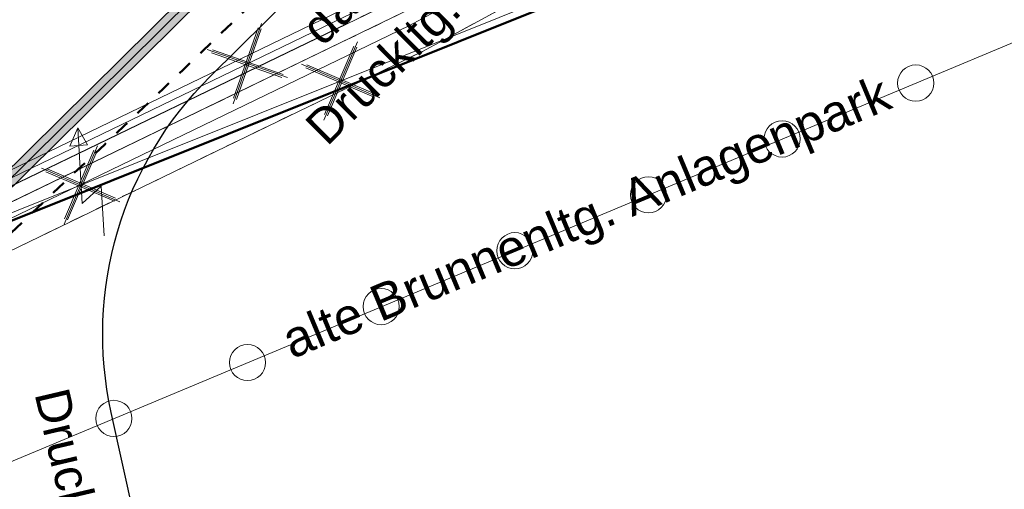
# Model space of a CAD drawing. Header units: metres. Extents: x -502 to 161, y -108 to 174.
# Tile 572 of 776: x -143.89 to -137.09, y 44.77 to 48.01. Entities that reach past the tile are written whole.
import ezdxf

# ---------------------------------------------------------------- set-up
doc = ezdxf.new("R2010")
doc.units = ezdxf.units.M
doc.header["$LTSCALE"] = 0.1
for name, pattern in [('102', [101.6, 101.6, 0]), ('2-1', [0.17, 0.06, -0.025, 0.06, -0.025]), ('202', [0.132, 0.0875, -0.019, 0.0065, -0.019]), ('226', [0.119, 0.1, -0.019]), ('3', [0.27, 0.1, -0.035, 0.1, -0.035])]:
    doc.linetypes.add(name, pattern=pattern)
for name, color, linetype in [('BRI31-005.05-5p02-Koordinierung Lageplan 4. BA ZOB West 2022-06-15', 7, 'Continuous'), ('BRI31-005.06-5f07-Koordinierung Lageplan 4. BA ZOB Fernbusbahnh', 7, 'Continuous'), ('BRI31-005.07-5f08-Koordinierung Lageplan 4. BA Radstation - Seeterrasse 2023-05-31', 7, 'Continuous')]:
    doc.layers.add(name, color=color, linetype=linetype)
doc.styles.add('Arial', font='arial.ttf')

# ---------------------------------------------------------------- blocks, each defined once
blk = doc.blocks.new('1016')
at = {"color": 7, "linetype": 'Continuous', "lineweight": 9, "transparency": 33554687}
for p, q in [((0.703072, 0.277444), (1.257444, -0.276928)), ((1.257444, 0.277444), (0.703072, -0.276928))]:
    blk.add_line(p, q, dxfattribs=at)
at = {"color": 2, "linetype": 'Continuous', "lineweight": 20, "true_color": 0xffff00, "transparency": 33554687}
for p, q in [((1.212401, 0.25319), (0.727326, -0.231885)), ((0.727326, 0.232401), (1.212401, -0.252674)), ((0.748114, 0.25319), (1.23319, -0.231885)), ((1.23319, 0.232401), (0.748114, -0.252674))]:
    blk.add_line(p, q, dxfattribs=at)
blk = doc.blocks.new('9141')
at = {"color": 7, "linetype": 'Continuous', "lineweight": 9, "transparency": 33554687}
blk.add_circle((0, 0), 0.25, dxfattribs=at)
blk = doc.blocks.new('951')
at = {"color": 3, "linetype": 'Continuous', "lineweight": 13, "true_color": 0x00ff00, "transparency": 33554687}
for p, q in [((5.053472, 0.9793), (4.792795, 0.344076)), ((5.13368, 0.444375), (4.732639, -0.518491)), ((4.792795, 0.344076), (5.13368, 0.444375)), ((4.732639, -0.518491), (4.715929, -0.2527)), ((4.715929, -0.2527), (4.943186, -0.339625)), ((4.943186, -0.339625), (4.732639, -0.518491))]:
    blk.add_line(p, q, dxfattribs=at)

msp = doc.modelspace()

# ---------------------------------------------------------------- linework, layer by layer
at = {"layer": 'BRI31-005.05-5p02-Koordinierung Lageplan 4. BA ZOB West 2022-06-15', "color": 3, "linetype": 'Continuous', "lineweight": 18, "true_color": 0x00ff00, "transparency": 33554687, "flags": 128}
for points in [[(-95.3491, 78.326), (-102.5731, 75.366), (-110.1361, 72.306), (-117.0671, 69.456), (-120.3391, 67.894), (-122.6731, 66.48), (-125.4411, 64.186), (-127.5101, 61.662), (-132.3761, 55.512), (-136.3321, 50.73), (-141.2451, 48.064), (-147.2831, 45.146), (-156.9131, 41.076), (-164.9401, 37.646), (-169.7831, 35.816), (-169.9701, 35.745), (-171.3211, 35.581), (-172.5051, 35.438), (-172.6551, 35.445), (-174.8591, 35.155), (-177.6301, 34.484), (-180.4281, 33.654)], [(-180.4441, 33.702), (-177.6431, 34.532), (-174.8681, 35.204), (-172.6621, 35.496), (-172.5161, 35.537), (-171.7201, 35.633), (-170.6311, 35.766), (-170.3441, 35.8), (-170.0811, 35.832), (-169.8331, 35.904), (-169.8181, 35.91), (-164.9771, 37.739), (-156.9521, 41.168), (-147.3241, 45.237), (-141.2911, 48.153), (-136.3971, 50.809), (-132.4541, 55.575), (-127.5881, 61.725), (-125.5121, 64.257), (-123.4631, 65.955), (-123.1781, 66.46), (-123.1381, 66.53), (-123.0991, 66.632)]]:
    msp.add_lwpolyline(points, dxfattribs=at)
at = {"layer": 'BRI31-005.06-5f07-Koordinierung Lageplan 4. BA ZOB Fernbusbahnh', "color": 7, "linetype": 'Continuous', "lineweight": 13, "transparency": 33554687, "flags": 128}
for points in [[(-337.0532, -53.9064), (-337.0532, -53.9064, 0.024076), (-333.1238, -51.3598), (-333.1238, -51.3598, -0.090571), (-316.4479, -43.4613, 0.047347), (-281.8414, -30.5866), (-279.0774, -29.2177, 0.045809), (-264.2236, -20.0711), (-198.5943, 29.1583, -0.054812), (-181.5862, 39.2166), (-181.5862, 39.2166, -0.038475), (-159.1772, 47.3364), (-159.1772, 47.3364, 0.039395), (-137.757, 55.1407), (-137.1917, 55.4002), (-137.1917, 55.4002, 0.064343), (-127.4456, 61.5203), (-127.4456, 61.5203), (-122.5713, 65.5358, -0.170872), (-88.3305, 78.0588), (-82.2819, 78.4363), (-80.567, 79.7085), (-70.9803, 86.8206), (-68.5554, 87.6664)], [(-279.0108, -29.3521, 0.045809), (-264.1336, -20.1911), (-198.5043, 29.0383), (-198.5043, 29.0383, -0.054812), (-181.5244, 39.0799), (-181.5244, 39.0799, -0.038475), (-159.1371, 47.1919), (-159.1371, 47.1919, 0.039395), (-137.6945, 55.0043), (-137.6945, 55.0043), (-137.129, 55.2639, 0.064344), (-127.3502, 61.4045), (-122.476, 65.42), (-122.476, 65.42, -0.17089), (-88.3249, 77.9089), (-88.3249, 77.9089), (-82.2282, 78.2893), (-80.4776, 79.5881), (-70.9093, 86.6865), (-68.5609, 87.5056)]]:
    msp.add_lwpolyline(points, format="xyb", dxfattribs=at)
at = {"layer": 'BRI31-005.06-5f07-Koordinierung Lageplan 4. BA ZOB Fernbusbahnh', "color": 3, "linetype": 'Continuous', "lineweight": 13, "true_color": 0x00ff00, "transparency": 33554687, "flags": 128}
for points in [[(-95.3491, 78.326), (-102.5731, 75.366), (-110.1361, 72.306), (-117.0671, 69.456), (-120.3391, 67.894), (-122.6731, 66.48), (-125.4411, 64.186), (-127.5101, 61.662), (-132.3761, 55.512), (-136.3321, 50.73), (-141.2451, 48.064), (-147.2831, 45.146), (-156.9131, 41.076), (-164.9401, 37.646), (-169.7831, 35.816), (-169.9701, 35.745), (-171.3211, 35.581), (-172.5051, 35.438), (-172.6551, 35.445), (-174.8591, 35.155), (-177.6301, 34.484), (-180.4281, 33.654)], [(-180.4441, 33.702), (-177.6431, 34.532), (-174.8681, 35.204), (-172.6621, 35.496), (-172.5161, 35.537), (-171.7201, 35.633), (-170.6311, 35.766), (-170.3441, 35.8), (-170.0811, 35.832), (-169.8331, 35.904), (-169.8181, 35.91), (-164.9771, 37.739), (-156.9521, 41.168), (-147.3241, 45.237), (-141.2911, 48.153), (-136.3971, 50.809), (-132.4541, 55.575), (-127.5881, 61.725), (-125.5121, 64.257), (-123.4631, 65.955), (-123.1781, 66.46), (-123.1381, 66.53), (-123.0991, 66.632)]]:
    msp.add_lwpolyline(points, dxfattribs=at)
at = {"layer": 'BRI31-005.06-5f07-Koordinierung Lageplan 4. BA ZOB Fernbusbahnh', "color": 255, "linetype": 'Continuous', "lineweight": 9, "transparency": 33554687, "flags": 128}
msp.add_lwpolyline([(-180.4596, 33.7495), (-177.6561, 34.5803), (-174.8773, 35.2532), (-172.6722, 35.5451), (-172.5259, 35.5862), (-171.7261, 35.6826), (-170.6371, 35.8156), (-170.3501, 35.8496), (-170.0912, 35.8811), (-169.8494, 35.9513), (-169.8362, 35.9566), (-164.9958, 37.7854), (-156.9717, 41.214), (-147.3447, 45.2826), (-141.3139, 48.1975), (-136.4295, 50.8483), (-132.493, 55.6065), (-127.6271, 61.7564), (-125.5477, 64.2924), (-123.5021, 65.9876), (-123.2216, 66.4847), (-123.1834, 66.5515), (-123.1458, 66.6499)], dxfattribs=at)
at = {"layer": 'BRI31-005.07-5f08-Koordinierung Lageplan 4. BA Radstation - Seeterrasse 2023-05-31', "color": 12, "linetype": 'Continuous', "lineweight": 13, "true_color": 0xcc0000, "transparency": 33554687}
for p, q in [((-150.1238, 40.885), (-141.3234, 49.5931)), ((-150.1238, 40.885), (-141.3234, 49.5931)), ((-150.0887, 40.8495), (-141.2883, 49.5576)), ((-150.0887, 40.8495), (-141.2883, 49.5576)), ((-150.0535, 40.814), (-141.2531, 49.522)), ((-150.0535, 40.814), (-141.2531, 49.522))]:
    msp.add_line(p, q, dxfattribs=at)
at = {"layer": 'BRI31-005.07-5f08-Koordinierung Lageplan 4. BA Radstation - Seeterrasse 2023-05-31', "color": 250, "linetype": '202', "lineweight": 20, "true_color": 0x333333, "transparency": 33554687, "flags": 128}
msp.add_lwpolyline([(-169.7821, 35.816), (-164.9401, 37.647), (-156.9121, 41.076), (-147.2831, 45.145), (-141.2451, 48.064), (-136.3331, 50.73), (-132.3771, 55.512), (-127.5111, 61.662), (-125.4401, 64.186), (-122.6721, 66.481), (-120.3381, 67.894), (-117.0681, 69.455), (-110.1371, 72.307), (-102.5741, 75.367), (-95.3481, 78.327), (-87.2051, 81.706), (-82.3221, 84.224), (-73.2841, 89.176), (-65.3801, 92.266), (-55.0081, 96.337), (-42.5711, 101.496), (-24.2771, 108.475), (-23.6281, 108.616), (-22.7791, 108.939), (-21.2271, 109.532), (-20.7311, 109.828), (-6.5731, 115.397), (-3.3331, 116.527), (2.1199, 118.676), (8.4349, 121.116), (16.1989, 124.136), (23.8509, 127.116), (32.0649, 130.317), (39.0129, 133.194), (40.7549, 134.413), (40.9269, 134.167), (39.1589, 132.93), (32.1769, 130.039), (23.9589, 126.836), (16.3069, 123.856), (8.5429, 120.836), (2.2299, 118.396), (-3.2291, 116.245), (-6.4691, 115.115), (-20.5991, 109.558), (-21.0951, 109.262), (-22.6731, 108.659), (-23.5421, 108.328), (-24.1911, 108.187), (-42.4611, 101.218), (-54.8961, 96.059), (-65.2701, 91.986), (-73.1561, 88.904), (-82.1821, 83.96), (-87.0791, 81.434), (-95.2341, 78.049), (-102.4601, 75.089), (-110.0231, 72.029), (-116.9461, 69.181), (-120.1961, 67.63), (-122.4981, 66.235), (-125.2261, 63.974), (-127.2771, 61.474), (-132.1431, 55.324), (-136.1391, 50.494), (-141.1091, 47.796), (-147.1591, 44.871), (-156.7941, 40.8), (-164.8281, 37.369), (-169.6761, 35.536), (-169.7821, 35.816)], dxfattribs=at)
msp.add_lwpolyline([(-169.7821, 35.816), (-164.9401, 37.647), (-156.9121, 41.076), (-147.2831, 45.145), (-141.2451, 48.064), (-136.3331, 50.73), (-132.3771, 55.512), (-127.5111, 61.662), (-125.4401, 64.186), (-122.6721, 66.481), (-120.3381, 67.894), (-117.0681, 69.455), (-110.1371, 72.307), (-102.5741, 75.367), (-95.3481, 78.327), (-87.2051, 81.706), (-82.3221, 84.224), (-73.2841, 89.176), (-65.3801, 92.266), (-55.0081, 96.337), (-42.5711, 101.496), (-24.2771, 108.475), (-23.6281, 108.616), (-22.7791, 108.939), (-21.2271, 109.532), (-20.7311, 109.828), (-6.5731, 115.397), (-3.3331, 116.527), (2.1199, 118.676), (8.4349, 121.116), (16.1989, 124.136), (23.8509, 127.116), (32.0649, 130.317), (39.0129, 133.194), (40.7549, 134.413), (40.9269, 134.167), (39.1589, 132.93), (32.1769, 130.039), (23.9589, 126.836), (16.3069, 123.856), (8.5429, 120.836), (2.2299, 118.396), (-3.2291, 116.245), (-6.4691, 115.115), (-20.5991, 109.558), (-21.0951, 109.262), (-22.6731, 108.659), (-23.5421, 108.328), (-24.1911, 108.187), (-42.4611, 101.218), (-54.8961, 96.059), (-65.2701, 91.986), (-73.1561, 88.904), (-82.1821, 83.96), (-87.0791, 81.434), (-95.2341, 78.049), (-102.4601, 75.089), (-110.0231, 72.029), (-116.9461, 69.181), (-120.1961, 67.63), (-122.4981, 66.235), (-125.2261, 63.974), (-127.2771, 61.474), (-132.1431, 55.324), (-136.1391, 50.494), (-141.1091, 47.796), (-147.1591, 44.871), (-156.7941, 40.8), (-164.8281, 37.369), (-169.6761, 35.536), (-169.7821, 35.816)], dxfattribs=at)
at = {"layer": 'BRI31-005.07-5f08-Koordinierung Lageplan 4. BA Radstation - Seeterrasse 2023-05-31', "color": 250, "linetype": '102', "lineweight": 13, "true_color": 0x333333, "transparency": 33554687, "flags": 128}
msp.add_lwpolyline([(18.5229, 125.041), (18.5599, 124.733), (16.3069, 123.856), (8.5429, 120.836), (2.2299, 118.396), (-3.2291, 116.245), (-6.4691, 115.115), (-20.5991, 109.558), (-21.0951, 109.262), (-22.6731, 108.659), (-23.5421, 108.328), (-24.1911, 108.187), (-42.4611, 101.218), (-54.8961, 96.059), (-65.2701, 91.986), (-73.1561, 88.904), (-82.1821, 83.96), (-87.0791, 81.434), (-95.2341, 78.049), (-102.4601, 75.089), (-110.0231, 72.029), (-116.9461, 69.181), (-120.1961, 67.63), (-122.4981, 66.235), (-125.2261, 63.974), (-127.2771, 61.474), (-132.1431, 55.324), (-136.1391, 50.494), (-141.1091, 47.796), (-147.1591, 44.871), (-156.7941, 40.8), (-164.8281, 37.369), (-169.6761, 35.536), (-169.7821, 35.816), (-164.9401, 37.647), (-156.9121, 41.076), (-147.2831, 45.145), (-141.2451, 48.064), (-136.3331, 50.73), (-132.3771, 55.512), (-127.5111, 61.662), (-125.4401, 64.186), (-122.6721, 66.481), (-120.3381, 67.894), (-117.0681, 69.455), (-110.1371, 72.307), (-102.5741, 75.367), (-95.3481, 78.327), (-87.2051, 81.706), (-82.3221, 84.224), (-73.2841, 89.176), (-71.0607, 90.0451)], dxfattribs=at)
msp.add_lwpolyline([(18.5229, 125.041), (18.5599, 124.733), (16.3069, 123.856), (8.5429, 120.836), (2.2299, 118.396), (-3.2291, 116.245), (-6.4691, 115.115), (-20.5991, 109.558), (-21.0951, 109.262), (-22.6731, 108.659), (-23.5421, 108.328), (-24.1911, 108.187), (-42.4611, 101.218), (-54.8961, 96.059), (-65.2701, 91.986), (-73.1561, 88.904), (-82.1821, 83.96), (-87.0791, 81.434), (-95.2341, 78.049), (-102.4601, 75.089), (-110.0231, 72.029), (-116.9461, 69.181), (-120.1961, 67.63), (-122.4981, 66.235), (-125.2261, 63.974), (-127.2771, 61.474), (-132.1431, 55.324), (-136.1391, 50.494), (-141.1091, 47.796), (-147.1591, 44.871), (-156.7941, 40.8), (-164.8281, 37.369), (-169.6761, 35.536), (-169.7821, 35.816), (-164.9401, 37.647), (-156.9121, 41.076), (-147.2831, 45.145), (-141.2451, 48.064), (-136.3331, 50.73), (-132.3771, 55.512), (-127.5111, 61.662), (-125.4401, 64.186), (-122.6721, 66.481), (-120.3381, 67.894), (-117.0681, 69.455), (-110.1371, 72.307), (-102.5741, 75.367), (-95.3481, 78.327), (-87.2051, 81.706), (-82.3221, 84.224), (-73.2841, 89.176), (-71.0607, 90.0451)], dxfattribs=at)
at = {"layer": 'BRI31-005.07-5f08-Koordinierung Lageplan 4. BA Radstation - Seeterrasse 2023-05-31', "color": 4, "linetype": 'Continuous', "lineweight": 50, "true_color": 0x00ffff, "transparency": 33554687, "flags": 128}
msp.add_lwpolyline([(-176.0281, 33.354), (-175.3441, 33.639), (-175.3201, 33.649), (-149.7281, 44.314), (-126.4101, 53.651), (-118.1081, 57.122), (-98.2681, 65.417), (-72.0611, 76.231), (-71.9681, 76.269), (-71.3191, 76.53), (-71.2871, 76.543), (-48.6231, 85.662), (-14.7811, 99.28), (-14.7731, 99.283), (-6.6601, 102.548), (8.5319, 108.66), (9.1999, 108.929), (9.3639, 108.995), (9.6569, 109.113), (23.8684, 114.898)], dxfattribs=at)
msp.add_lwpolyline([(-176.0281, 33.354), (-175.3441, 33.639), (-175.3201, 33.649), (-149.7281, 44.314), (-126.4101, 53.651), (-118.1081, 57.122), (-98.2681, 65.417), (-72.0611, 76.231), (-71.9681, 76.269), (-71.3191, 76.53), (-71.2871, 76.543), (-48.6231, 85.662), (-14.7811, 99.28), (-14.7731, 99.283), (-6.6601, 102.548), (8.5319, 108.66), (9.1999, 108.929), (9.3639, 108.995), (9.6569, 109.113), (23.8684, 114.898)], dxfattribs=at)
at = {"layer": 'BRI31-005.07-5f08-Koordinierung Lageplan 4. BA Radstation - Seeterrasse 2023-05-31', "color": 250, "linetype": '102', "lineweight": 9, "true_color": 0x333333, "transparency": 33554687, "flags": 128}
for points in [[(-169.8181, 35.91), (-164.9771, 37.739), (-156.9521, 41.168), (-147.3241, 45.237), (-141.2911, 48.153), (-136.3971, 50.809), (-132.4541, 55.575), (-127.5881, 61.725), (-125.5121, 64.257), (-122.7311, 66.562), (-120.3871, 67.982), (-117.1081, 69.547), (-110.1741, 72.399), (-102.6111, 75.459), (-95.3871, 78.418), (-87.2481, 81.797), (-82.3691, 84.312), (-73.3261, 89.267), (-65.4151, 92.359), (-55.0451, 96.429), (-42.6071, 101.588), (-24.3061, 108.571), (-23.6481, 108.714), (-23.6061, 108.518), (-24.2481, 108.379), (-42.5331, 101.402), (-54.9711, 96.243), (-65.3431, 92.173), (-73.2421, 89.085), (-82.2751, 84.136), (-87.1641, 81.615), (-95.3111, 78.234), (-102.5351, 75.273), (-110.0981, 72.213), (-117.0261, 69.365), (-120.2911, 67.806), (-122.6151, 66.398), (-125.3701, 64.115), (-127.4321, 61.599), (-132.2981, 55.449), (-136.2671, 50.651), (-141.1991, 47.975), (-147.2421, 45.055), (-156.8741, 40.984), (-164.9031, 37.553), (-169.7481, 35.722), (-169.8181, 35.91)], [(-169.8181, 35.91), (-164.9771, 37.739), (-156.9521, 41.168), (-147.3241, 45.237), (-141.2911, 48.153), (-136.3971, 50.809), (-132.4541, 55.575), (-127.5881, 61.725), (-125.5121, 64.257), (-122.7311, 66.562), (-120.3871, 67.982), (-117.1081, 69.547), (-110.1741, 72.399), (-102.6111, 75.459), (-95.3871, 78.418), (-87.2481, 81.797), (-82.3691, 84.312), (-73.3261, 89.267), (-65.4151, 92.359), (-55.0451, 96.429), (-42.6071, 101.588), (-24.3061, 108.571), (-23.6481, 108.714), (-23.6061, 108.518), (-24.2481, 108.379), (-42.5331, 101.402), (-54.9711, 96.243), (-65.3431, 92.173), (-73.2421, 89.085), (-82.2751, 84.136), (-87.1641, 81.615), (-95.3111, 78.234), (-102.5351, 75.273), (-110.0981, 72.213), (-117.0261, 69.365), (-120.2911, 67.806), (-122.6151, 66.398), (-125.3701, 64.115), (-127.4321, 61.599), (-132.2981, 55.449), (-136.2671, 50.651), (-141.1991, 47.975), (-147.2421, 45.055), (-156.8741, 40.984), (-164.9031, 37.553), (-169.7481, 35.722), (-169.8181, 35.91)], [(-169.8181, 35.91), (-164.9771, 37.739), (-156.9521, 41.168), (-147.3241, 45.237), (-141.2911, 48.153), (-136.3971, 50.809), (-132.4541, 55.575), (-127.5881, 61.725), (-125.5121, 64.257), (-122.7311, 66.562), (-120.3871, 67.982), (-117.1081, 69.547), (-110.1741, 72.399), (-102.6111, 75.459), (-95.3871, 78.418), (-87.2481, 81.797), (-82.3691, 84.312), (-73.3261, 89.267), (-69.9883, 90.5716)], [(-169.8181, 35.91), (-164.9771, 37.739), (-156.9521, 41.168), (-147.3241, 45.237), (-141.2911, 48.153), (-136.3971, 50.809), (-132.4541, 55.575), (-127.5881, 61.725), (-125.5121, 64.257), (-122.7311, 66.562), (-120.3871, 67.982), (-117.1081, 69.547), (-110.1741, 72.399), (-102.6111, 75.459), (-95.3871, 78.418), (-87.2481, 81.797), (-82.3691, 84.312), (-73.3261, 89.267), (-69.9883, 90.5716)], [(-69.9156, 90.3855), (-73.2421, 89.085), (-82.2751, 84.136), (-87.1641, 81.615), (-95.3111, 78.234), (-102.5351, 75.273), (-110.0981, 72.213), (-117.0261, 69.365), (-120.2911, 67.806), (-122.6151, 66.398), (-125.3701, 64.115), (-127.4321, 61.599), (-132.2981, 55.449), (-136.2671, 50.651), (-141.1991, 47.975), (-147.2421, 45.055), (-156.8741, 40.984), (-164.9031, 37.553), (-169.7481, 35.722), (-169.8181, 35.91)], [(-69.9156, 90.3855), (-73.2421, 89.085), (-82.2751, 84.136), (-87.1641, 81.615), (-95.3111, 78.234), (-102.5351, 75.273), (-110.0981, 72.213), (-117.0261, 69.365), (-120.2911, 67.806), (-122.6151, 66.398), (-125.3701, 64.115), (-127.4321, 61.599), (-132.2981, 55.449), (-136.2671, 50.651), (-141.1991, 47.975), (-147.2421, 45.055), (-156.8741, 40.984), (-164.9031, 37.553), (-169.7481, 35.722), (-169.8181, 35.91)], [(-169.8531, 36.004), (-165.0141, 37.832), (-156.9911, 41.26), (-147.3651, 45.328), (-141.3371, 48.242), (-136.4621, 50.888), (-132.5321, 55.638), (-127.6661, 61.788), (-125.5831, 64.328), (-123.5411, 66.02), (-123.2651, 66.509), (-123.0911, 66.411), (-123.3851, 65.89), (-125.4411, 64.186), (-127.5101, 61.662), (-132.3761, 55.512), (-136.3321, 50.73), (-141.2451, 48.064), (-147.2831, 45.146), (-156.9131, 41.076), (-164.9401, 37.646), (-169.7831, 35.816), (-169.8531, 36.004)], [(-169.8531, 36.004), (-165.0141, 37.832), (-156.9911, 41.26), (-147.3651, 45.328), (-141.3371, 48.242), (-136.4621, 50.888), (-132.5321, 55.638), (-127.6661, 61.788), (-125.5831, 64.328), (-123.5411, 66.02), (-123.2651, 66.509), (-123.0911, 66.411), (-123.3851, 65.89), (-125.4411, 64.186), (-127.5101, 61.662), (-132.3761, 55.512), (-136.3321, 50.73), (-141.2451, 48.064), (-147.2831, 45.146), (-156.9131, 41.076), (-164.9401, 37.646), (-169.7831, 35.816), (-169.8531, 36.004)], [(-169.8531, 36.004), (-165.0141, 37.832), (-156.9911, 41.26), (-147.3651, 45.328), (-141.3371, 48.242), (-136.4621, 50.888), (-132.5321, 55.638), (-127.6661, 61.788), (-125.5831, 64.328), (-123.5411, 66.02), (-123.2651, 66.509), (-123.0911, 66.411), (-123.3851, 65.89), (-125.4411, 64.186), (-127.5101, 61.662), (-132.3761, 55.512), (-136.3321, 50.73), (-141.2451, 48.064), (-147.2831, 45.146), (-156.9131, 41.076), (-164.9401, 37.646), (-169.7831, 35.816), (-169.8531, 36.004)], [(-169.8531, 36.004), (-165.0141, 37.832), (-156.9911, 41.26), (-147.3651, 45.328), (-141.3371, 48.242), (-136.4621, 50.888), (-132.5321, 55.638), (-127.6661, 61.788), (-125.5831, 64.328), (-123.5411, 66.02), (-123.2651, 66.509), (-123.0911, 66.411), (-123.3851, 65.89), (-125.4411, 64.186), (-127.5101, 61.662), (-132.3761, 55.512), (-136.3321, 50.73), (-141.2451, 48.064), (-147.2831, 45.146), (-156.9131, 41.076), (-164.9401, 37.646), (-169.7831, 35.816), (-169.8531, 36.004)]]:
    msp.add_lwpolyline(points, dxfattribs=at)
at = {"layer": 'BRI31-005.07-5f08-Koordinierung Lageplan 4. BA Radstation - Seeterrasse 2023-05-31', "color": 7, "linetype": '2-1', "lineweight": 13, "transparency": 33554687, "flags": 128}
for points in [[(-337.0532, -53.9064), (-337.0532, -53.9064, 0.024076), (-333.1238, -51.3598), (-333.1238, -51.3598, -0.090571), (-316.4479, -43.4613, 0.047347), (-281.8414, -30.5866), (-279.0774, -29.2177, 0.045809), (-264.2236, -20.0711), (-198.5943, 29.1583, -0.054812), (-181.5862, 39.2166), (-181.5862, 39.2166, -0.038475), (-159.1772, 47.3364), (-159.1772, 47.3364, 0.039395), (-137.757, 55.1407), (-137.1917, 55.4002), (-137.1917, 55.4002, 0.064343), (-127.4456, 61.5203), (-127.4456, 61.5203), (-122.5713, 65.5358, -0.170872), (-88.3305, 78.0588), (-82.2819, 78.4363), (-80.567, 79.7085), (-70.9803, 86.8206), (-68.5554, 87.6664)], [(-337.0532, -53.9064), (-337.0532, -53.9064, 0.024076), (-333.1238, -51.3598), (-333.1238, -51.3598, -0.090571), (-316.4479, -43.4613, 0.047347), (-281.8414, -30.5866), (-279.0774, -29.2177, 0.045809), (-264.2236, -20.0711), (-198.5943, 29.1583, -0.054812), (-181.5862, 39.2166), (-181.5862, 39.2166, -0.038475), (-159.1772, 47.3364), (-159.1772, 47.3364, 0.039395), (-137.757, 55.1407), (-137.1917, 55.4002), (-137.1917, 55.4002, 0.064343), (-127.4456, 61.5203), (-127.4456, 61.5203), (-122.5713, 65.5358, -0.170872), (-88.3305, 78.0588), (-82.2819, 78.4363), (-80.567, 79.7085), (-70.9803, 86.8206), (-68.5554, 87.6664)], [(-336.9777, -54.036), (-336.9777, -54.036, 0.024076), (-333.0362, -51.4817), (-333.0362, -51.4817, -0.090571), (-316.4091, -43.6062), (-316.4091, -43.6062, 0.047348), (-281.7755, -30.7213), (-281.7755, -30.7213), (-279.0108, -29.3521, 0.045809), (-264.1336, -20.1911), (-198.5043, 29.0383), (-198.5043, 29.0383, -0.054812), (-181.5244, 39.0799), (-181.5244, 39.0799, -0.038475), (-159.1371, 47.1919), (-159.1371, 47.1919, 0.039395), (-137.6945, 55.0043), (-137.6945, 55.0043), (-137.129, 55.2639, 0.064344), (-127.3502, 61.4045), (-122.476, 65.42), (-122.476, 65.42, -0.17089), (-88.3249, 77.9089), (-88.3249, 77.9089), (-82.2282, 78.2893), (-80.4776, 79.5881), (-70.9093, 86.6865), (-68.5609, 87.5056)], [(-336.9777, -54.036), (-336.9777, -54.036, 0.024076), (-333.0362, -51.4817), (-333.0362, -51.4817, -0.090571), (-316.4091, -43.6062), (-316.4091, -43.6062, 0.047348), (-281.7755, -30.7213), (-281.7755, -30.7213), (-279.0108, -29.3521, 0.045809), (-264.1336, -20.1911), (-198.5043, 29.0383), (-198.5043, 29.0383, -0.054812), (-181.5244, 39.0799), (-181.5244, 39.0799, -0.038475), (-159.1371, 47.1919), (-159.1371, 47.1919, 0.039395), (-137.6945, 55.0043), (-137.6945, 55.0043), (-137.129, 55.2639, 0.064344), (-127.3502, 61.4045), (-122.476, 65.42), (-122.476, 65.42, -0.17089), (-88.3249, 77.9089), (-88.3249, 77.9089), (-82.2282, 78.2893), (-80.4776, 79.5881), (-70.9093, 86.6865), (-68.5609, 87.5056)], [(-181.4069, 38.82), (-181.4069, 38.82, -0.038472), (-159.0626, 46.9165), (-159.0626, 46.9165), (-159.0626, 46.9165, 0.039399), (-137.5757, 54.7451), (-137.5757, 54.7451), (-137.0098, 55.0048), (-137.0098, 55.0048, 0.064354), (-127.1676, 61.1855), (-127.1676, 61.1855), (-122.2946, 65.1999), (-122.2946, 65.1999, -0.170924), (-88.3143, 77.6238), (-88.3143, 77.6238), (-82.2992, 77.9991)], [(-181.4069, 38.82), (-181.4069, 38.82, -0.038472), (-159.0626, 46.9165), (-159.0626, 46.9165), (-159.0626, 46.9165, 0.039399), (-137.5757, 54.7451), (-137.5757, 54.7451), (-137.0098, 55.0048), (-137.0098, 55.0048, 0.064354), (-127.1676, 61.1855), (-127.1676, 61.1855), (-122.2946, 65.1999), (-122.2946, 65.1999, -0.170924), (-88.3143, 77.6238), (-88.3143, 77.6238), (-82.2992, 77.9991)]]:
    msp.add_lwpolyline(points, format="xyb", dxfattribs=at)
at = {"layer": 'BRI31-005.07-5f08-Koordinierung Lageplan 4. BA Radstation - Seeterrasse 2023-05-31', "color": 255, "linetype": 'Continuous', "lineweight": 9, "transparency": 33554687, "flags": 128}
msp.add_lwpolyline([(-67.8473, 87.0913), (-68.5646, 87.3984), (-70.8619, 86.5971), (-80.418, 79.5077), (-82.1924, 78.1914), (-88.3211, 77.8089, 0.170942), (-122.4189, 65.3375), (-127.2914, 61.3235), (-127.2914, 61.3235, -0.064309), (-137.087, 55.1731), (-137.087, 55.1731), (-137.6528, 54.9135), (-137.6528, 54.9135, -0.039396), (-159.1106, 47.0954), (-159.1106, 47.0954, 0.038849), (-181.6942, 38.8932)], format="xyb", dxfattribs=at)
msp.add_lwpolyline([(-67.8473, 87.0913), (-68.5646, 87.3984), (-70.8619, 86.5971), (-80.418, 79.5077), (-82.1924, 78.1914), (-88.3211, 77.8089, 0.170942), (-122.4189, 65.3375), (-127.2914, 61.3235), (-127.2914, 61.3235, -0.064309), (-137.087, 55.1731), (-137.087, 55.1731), (-137.6528, 54.9135), (-137.6528, 54.9135, -0.039396), (-159.1106, 47.0954), (-159.1106, 47.0954, 0.038849), (-181.6942, 38.8932)], format="xyb", dxfattribs=at)
at = {"layer": 'BRI31-005.07-5f08-Koordinierung Lageplan 4. BA Radstation - Seeterrasse 2023-05-31', "color": 190, "linetype": '3', "lineweight": 13, "true_color": 0x7f00ff, "transparency": 33554687, "flags": 128}
msp.add_lwpolyline([(-181.4626, 38.9432), (-181.4626, 38.9432, -0.038479), (-159.0944, 47.048), (-159.0944, 47.048, 0.039391), (-137.632, 54.868), (-137.0663, 55.1276), (-137.0663, 55.1276, 0.06431), (-127.2596, 61.2849), (-127.2596, 61.2849), (-122.3806, 65.3043), (-122.3806, 65.3043, -0.170908), (-88.3193, 77.7589), (-88.3193, 77.7589), (-82.1746, 78.1424), (-80.3883, 79.4676), (-70.8383, 86.5524), (-68.5665, 87.3448), (-67.867, 87.0454)], format="xyb", dxfattribs=at)
msp.add_lwpolyline([(-181.4626, 38.9432), (-181.4626, 38.9432, -0.038479), (-159.0944, 47.048), (-159.0944, 47.048, 0.039391), (-137.632, 54.868), (-137.0663, 55.1276), (-137.0663, 55.1276, 0.06431), (-127.2596, 61.2849), (-127.2596, 61.2849), (-122.3806, 65.3043), (-122.3806, 65.3043, -0.170908), (-88.3193, 77.7589), (-88.3193, 77.7589), (-82.1746, 78.1424), (-80.3883, 79.4676), (-70.8383, 86.5524), (-68.5665, 87.3448), (-67.867, 87.0454)], format="xyb", dxfattribs=at)
at = {"layer": 'BRI31-005.07-5f08-Koordinierung Lageplan 4. BA Radstation - Seeterrasse 2023-05-31', "color": 3, "linetype": 'Continuous', "lineweight": 13, "true_color": 0x00ff00, "transparency": 33554687, "flags": 128}
for points in [[(-95.3491, 78.326), (-102.5731, 75.366), (-110.1361, 72.306), (-117.0671, 69.456), (-120.3391, 67.894), (-122.6731, 66.48), (-125.4411, 64.186), (-127.5101, 61.662), (-132.3761, 55.512), (-136.3321, 50.73), (-141.2451, 48.064), (-147.2831, 45.146), (-156.9131, 41.076), (-164.9401, 37.646), (-169.7831, 35.816), (-169.9701, 35.745), (-171.3211, 35.581), (-172.5051, 35.438), (-172.6551, 35.445), (-174.8591, 35.155), (-177.6301, 34.484), (-180.4281, 33.654)], [(-95.3491, 78.326), (-102.5731, 75.366), (-110.1361, 72.306), (-117.0671, 69.456), (-120.3391, 67.894), (-122.6731, 66.48), (-125.4411, 64.186), (-127.5101, 61.662), (-132.3761, 55.512), (-136.3321, 50.73), (-141.2451, 48.064), (-147.2831, 45.146), (-156.9131, 41.076), (-164.9401, 37.646), (-169.7831, 35.816), (-169.9701, 35.745), (-171.3211, 35.581), (-172.5051, 35.438), (-172.6551, 35.445), (-174.8591, 35.155), (-177.6301, 34.484), (-180.4281, 33.654)], [(-180.4441, 33.702), (-177.6431, 34.532), (-174.8681, 35.204), (-172.6621, 35.496), (-172.5161, 35.537), (-171.7201, 35.633), (-170.6311, 35.766), (-170.3441, 35.8), (-170.0811, 35.832), (-169.8331, 35.904), (-169.8181, 35.91), (-164.9771, 37.739), (-156.9521, 41.168), (-147.3241, 45.237), (-141.2911, 48.153), (-136.3971, 50.809), (-132.4541, 55.575), (-127.5881, 61.725), (-125.5121, 64.257), (-123.4631, 65.955), (-123.1781, 66.46), (-123.1381, 66.53), (-123.0991, 66.632)], [(-180.4441, 33.702), (-177.6431, 34.532), (-174.8681, 35.204), (-172.6621, 35.496), (-172.5161, 35.537), (-171.7201, 35.633), (-170.6311, 35.766), (-170.3441, 35.8), (-170.0811, 35.832), (-169.8331, 35.904), (-169.8181, 35.91), (-164.9771, 37.739), (-156.9521, 41.168), (-147.3241, 45.237), (-141.2911, 48.153), (-136.3971, 50.809), (-132.4541, 55.575), (-127.5881, 61.725), (-125.5121, 64.257), (-123.4631, 65.955), (-123.1781, 66.46), (-123.1381, 66.53), (-123.0991, 66.632)]]:
    msp.add_lwpolyline(points, dxfattribs=at)
at = {"layer": 'BRI31-005.07-5f08-Koordinierung Lageplan 4. BA Radstation - Seeterrasse 2023-05-31', "color": 255, "linetype": 'Continuous', "lineweight": 9, "transparency": 33554687, "flags": 128}
for points in [[(-71.9869, 76.3153), (-72.0801, 76.2773), (-98.2873, 65.4632), (-118.1274, 57.1681), (-126.4291, 53.6973), (-149.747, 44.3603), (-175.3393, 33.6952), (-175.3633, 33.6852), (-176.0473, 33.4002)], [(-71.9869, 76.3153), (-72.0801, 76.2773), (-98.2873, 65.4632), (-118.1274, 57.1681), (-126.4291, 53.6973), (-149.747, 44.3603), (-175.3393, 33.6952), (-175.3633, 33.6852), (-176.0473, 33.4002)], [(-180.4596, 33.7495), (-177.6561, 34.5803), (-174.8773, 35.2532), (-172.6722, 35.5451), (-172.5259, 35.5862), (-171.7261, 35.6826), (-170.6371, 35.8156), (-170.3501, 35.8496), (-170.0912, 35.8811), (-169.8494, 35.9513), (-169.8362, 35.9566), (-164.9958, 37.7854), (-156.9717, 41.214), (-147.3447, 45.2826), (-141.3139, 48.1975), (-136.4295, 50.8483), (-132.493, 55.6065), (-127.6271, 61.7564), (-125.5477, 64.2924), (-123.5021, 65.9876), (-123.2216, 66.4847), (-123.1834, 66.5515), (-123.1458, 66.6499)], [(-180.4596, 33.7495), (-177.6561, 34.5803), (-174.8773, 35.2532), (-172.6722, 35.5451), (-172.5259, 35.5862), (-171.7261, 35.6826), (-170.6371, 35.8156), (-170.3501, 35.8496), (-170.0912, 35.8811), (-169.8494, 35.9513), (-169.8362, 35.9566), (-164.9958, 37.7854), (-156.9717, 41.214), (-147.3447, 45.2826), (-141.3139, 48.1975), (-136.4295, 50.8483), (-132.493, 55.6065), (-127.6271, 61.7564), (-125.5477, 64.2924), (-123.5021, 65.9876), (-123.2216, 66.4847), (-123.1834, 66.5515), (-123.1458, 66.6499)]]:
    msp.add_lwpolyline(points, dxfattribs=at)
at = {"layer": 'BRI31-005.07-5f08-Koordinierung Lageplan 4. BA Radstation - Seeterrasse 2023-05-31', "color": 4, "linetype": 'Continuous', "lineweight": 13, "true_color": 0x00ffff, "transparency": 33554687, "flags": 128}
msp.add_lwpolyline([(-144.163, 44.8777), (-105.8213, 60.908), (-106.6182, 63.23)], dxfattribs=at)
msp.add_lwpolyline([(-144.163, 44.8777), (-105.8213, 60.908), (-106.6182, 63.23)], dxfattribs=at)
at = {"layer": 'BRI31-005.07-5f08-Koordinierung Lageplan 4. BA Radstation - Seeterrasse 2023-05-31', "color": 142, "linetype": 'Continuous', "lineweight": 30, "true_color": 0x0099cc, "transparency": 33554687, "flags": 128}
msp.add_lwpolyline([(-134.6427, 32.5786), (-134.8351, 33.4357, 0.177496), (-137.0897, 36.9368), (-139.5191, 38.7734), (-141.5227, 40.2685, -0.17993), (-142.4686, 41.7324), (-143.2586, 45.3049), (-143.2586, 45.3049, -0.25774), (-142.5748, 47.623), (-142.5748, 47.623), (-134.4337, 55.6674), (-134.4337, 55.6674, -0.145153), (-133.554, 56.138), (-133.554, 56.138, 0.265247), (-132.8752, 56.7349), (-132.8752, 56.7349), (-130.7438, 62.94, -0.107169)], format="xyb", dxfattribs=at)
at = {"layer": 'BRI31-005.07-5f08-Koordinierung Lageplan 4. BA Radstation - Seeterrasse 2023-05-31', "color": 1, "linetype": '226', "lineweight": 50, "true_color": 0xff0000, "transparency": 33554687, "flags": 128}
msp.add_lwpolyline([(-132.4159, 57.1706), (-135.4098, 54.2097, -0.037446), (-136.2247, 53.5162, 0.037823), (-136.9439, 52.9034), (-137.6562, 52.1989), (-137.6562, 52.1989, -0.035462), (-138.4094, 51.5528), (-138.4094, 51.5528), (-138.4094, 51.5528, -0.00435), (-139.2271, 50.9574), (-139.2271, 50.9574, 0.039418), (-139.9709, 50.3316, -0.012995), (-140.7017, 49.6476), (-140.7017, 49.6476, 0.013386), (-141.4321, 48.963), (-141.4321, 48.963, -0.006682), (-143.5747, 46.9, 0.019596), (-145.631, 44.8152), (-146.5789, 43.7756, 0.047197), (-147.2338, 42.9051), (-147.2338, 42.9051, -0.061177), (-147.5838, 42.4625), (-147.5838, 42.4625), (-148.2241, 41.8298)], format="xyb", dxfattribs=at)
at = {"layer": 'BRI31-005.07-5f08-Koordinierung Lageplan 4. BA Radstation - Seeterrasse 2023-05-31', "color": 4, "linetype": 'Continuous', "lineweight": 20, "true_color": 0x00ffff, "transparency": 33554687, "flags": 128}
msp.add_lwpolyline([(-176.0281, 33.354), (-175.3441, 33.639), (-175.3201, 33.649), (-149.7281, 44.314), (-126.4101, 53.651)], dxfattribs=at)
msp.add_lwpolyline([(-176.0281, 33.354), (-175.3441, 33.639), (-175.3201, 33.649), (-149.7281, 44.314), (-126.4101, 53.651)], dxfattribs=at)
at = {"layer": 'BRI31-005.07-5f08-Koordinierung Lageplan 4. BA Radstation - Seeterrasse 2023-05-31', "color": 12, "linetype": 'Continuous', "true_color": 0xcc0000, "transparency": 33554687}
msp.add_solid([(-150.0535, 40.814), (-150.1238, 40.885), (-141.2531, 49.522), (-141.3234, 49.5931)], dxfattribs=at)
msp.add_solid([(-150.0535, 40.814), (-150.1238, 40.885), (-141.2531, 49.522), (-141.3234, 49.5931)], dxfattribs=at)

# ---------------------------------------------------------------- block references
at = {"layer": 'BRI31-005.07-5f08-Koordinierung Lageplan 4. BA Radstation - Seeterrasse 2023-05-31', "color": 7, "transparency": 33554687}
for name, p, xscale, yscale, zscale, rotation in [('1016', (-142.981, 47.3917), 0.75, 0.75, 0.75, 25.79641513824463), ('1016', (-142.981, 47.3917), 0.75, 0.75, 0.75, 25.79641513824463), ('1016', (-140.9929, 47.8656), 0.75, 0.75, 0.75, 201.8221710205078), ('1016', (-140.9929, 47.8656), 0.75, 0.75, 0.75, 201.8221710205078), ('9141', (-137.7047, 47.5778), 0.5, 0.5, 0.5, 22.68941631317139), ('9141', (-137.7047, 47.5778), 0.5, 0.5, 0.5, 22.68941631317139), ('9141', (-138.6273, 47.1921), 0.5, 0.5, 0.5, 22.68941631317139), ('9141', (-138.6273, 47.1921), 0.5, 0.5, 0.5, 22.68941631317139), ('951', (-141.2451, 48.064), 0.5, 0.5, 0.5, 205.7932067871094), ('951', (-141.2451, 48.064), 0.5, 0.5, 0.5, 205.7932067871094), ('1016', (-142.7866, 47.1474), 0.75, 0.75, 0.75, 201.8221710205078), ('1016', (-142.7866, 47.1474), 0.75, 0.75, 0.75, 201.8221710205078), ('9141', (-139.5499, 46.8064), 0.5, 0.5, 0.5, 22.68941631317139), ('9141', (-139.5499, 46.8064), 0.5, 0.5, 0.5, 22.68941631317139), ('9141', (-140.4725, 46.4206), 0.5, 0.5, 0.5, 22.68941631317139), ('9141', (-140.4725, 46.4206), 0.5, 0.5, 0.5, 22.68941631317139), ('9141', (-141.3952, 46.0349), 0.5, 0.5, 0.5, 22.68941631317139), ('9141', (-141.3952, 46.0349), 0.5, 0.5, 0.5, 22.68941631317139), ('9141', (-142.3178, 45.6491), 0.5, 0.5, 0.5, 22.68941631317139), ('9141', (-142.3178, 45.6491), 0.5, 0.5, 0.5, 22.68941631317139), ('9141', (-143.2404, 45.2634), 0.5, 0.5, 0.5, 22.68941631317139), ('9141', (-143.2404, 45.2634), 0.5, 0.5, 0.5, 22.68941631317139)]:
    msp.add_blockref(name, p, dxfattribs=dict(at, xscale=xscale, yscale=yscale, zscale=zscale, rotation=rotation))

# ---------------------------------------------------------------- texts
at = {"layer": 'BRI31-005.07-5f08-Koordinierung Lageplan 4. BA Radstation - Seeterrasse 2023-05-31', "color": 7, "transparency": 33554687, "attachment_point": 1, "line_spacing_factor": 0.25, "style": 'Arial'}
for s, insert, char_height, rotation in [('da 110 Licht (90-1)', (-141.9686, 47.9936), 0.24, 44.65791), ('alte Brunnenltg. Anlagenpark', (-142.1069, 45.9026), 0.25, 22.68945)]:
    msp.add_mtext(s, dxfattribs=dict(at, insert=insert, char_height=char_height, rotation=rotation))
at = {"layer": 'BRI31-005.07-5f08-Koordinierung Lageplan 4. BA Radstation - Seeterrasse 2023-05-31', "color": 5, "true_color": 0x0000ff, "transparency": 33554687, "char_height": 0.24, "attachment_point": 1, "line_spacing_factor": 0.25, "style": 'Arial'}
for insert, rotation in [((-141.9381, 47.3055), 44.65791), ((-143.556, 45.4902), 283.26249)]:
    msp.add_mtext('Druckltg. Baumbew.', dxfattribs=dict(at, insert=insert, rotation=rotation))

doc.saveas('drawing.dxf')
